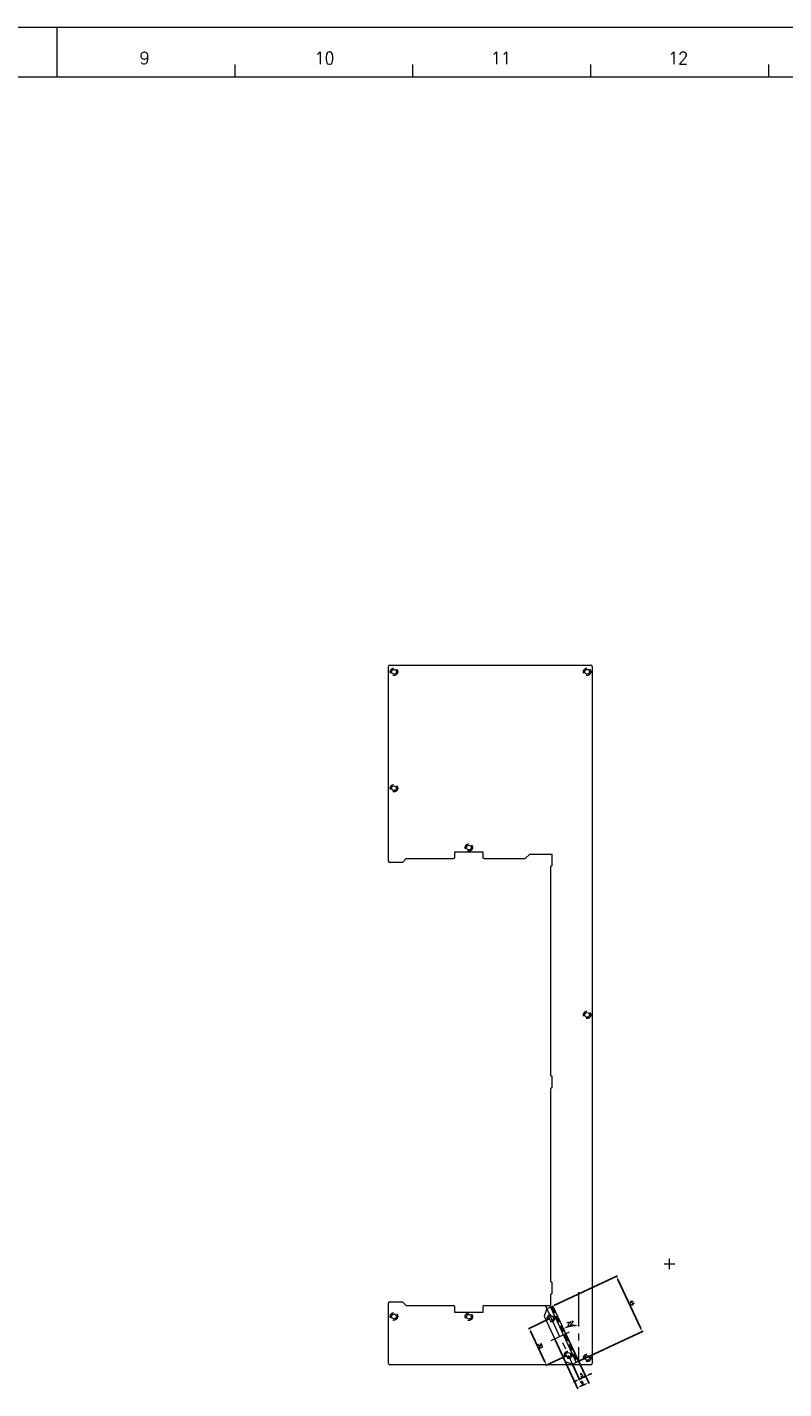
# Model space of a CAD drawing. Header units: millimetres. Extents: x 4497 to 11741, y 5958 to 12619.
# Tile 423 of 424: x 10607 to 11166, y 9312 to 10319. Entities that reach past the tile are written whole.
import ezdxf
from ezdxf.enums import TextEntityAlignment as Align

# ---------------------------------------------------------------- set-up
doc = ezdxf.new("R2010")
doc.units = ezdxf.units.MM
doc.header["$LTSCALE"] = 0.8
doc.header["$PDMODE"] = 3
doc.header["$PDSIZE"] = 0.3125
doc.linetypes.add('CENTER', pattern=[50.8, 31.75, -6.35, 6.35, -6.35])
doc.linetypes.add('HIDDEN', pattern=[9.525, 6.35, -3.175])
doc.layers.get('0').update_dxf_attribs({"linetype": 'CONTINUOUS', "lineweight": 0})
doc.layers.get('Defpoints').update_dxf_attribs({"linetype": 'CONTINUOUS', "lineweight": 0})
for name, color, linetype, lineweight in [('1', 2, 'CENTER', 0), ('2', 3, 'CONTINUOUS', 0), ('3', 5, 'HIDDEN', 0)]:
    doc.layers.add(name, color=color, linetype=linetype, lineweight=lineweight)
doc.styles.get("Standard").update_dxf_attribs({"font": 'romans.shx', "width": 0.8, "oblique": 5, "bigfont": 'whgtxt.shx'})
doc.dimstyles.get("Standard").update_dxf_attribs({"dimtxt": 2.5, "dimasz": 2.5, "dimexe": 0.8, "dimexo": 0.8, "dimgap": 0.8, "dimtad": 1, "dimdsep": 46, "dimtxsty": 'Standard', "dimcen": 0, "dimclrd": 3, "dimclre": 3, "dimclrt": 3, "dimazin": 0, "dimtp": 0.001, "dimtm": 0.001, "dimtfac": 1, "dimtmove": 0, "dimatfit": 3, "dimfxl": 0, "dimtolj": 1, "dimarcsym": 0})

# ---------------------------------------------------------------- blocks, each defined once
blk = doc.blocks.new('*D492')
at = {"layer": '2', "color": 3, "lineweight": -2}
for p, q in [((10996.4, 9373.1), (11043.4, 9395)), ((11043.7, 9392.4), (11060.6, 9356.1)), ((11015.4, 9332.3), (11062.4, 9354.2))]:
    blk.add_line(p, q, dxfattribs=at)
at = {"layer": '2', "color": 3}
for points in [[(11044.1, 9392.6), (11043.3, 9392.2), (11042.6, 9394.7)], [(11061, 9356.3), (11060.2, 9356), (11061.6, 9353.9)]]:
    blk.add_solid(points, dxfattribs=at)
at = {"layer": 'Defpoints', "color": 0}
for p in [(10995.6, 9372.7), (11061.6, 9353.9), (11014.7, 9332)]:
    blk.add_point(p, dxfattribs=at)
at = {"layer": '2', "color": 3, "insert": (11054, 9375.1), "char_height": 2.5, "attachment_point": 5, "rotation": 295}
blk.add_mtext('\\A1;45', dxfattribs=at)
blk = doc.blocks.new('*D493')
at = {"layer": '2', "color": 3, "lineweight": -2}
for p, q in [((10997.3, 9347.8), (11014.2, 9311.6)), ((11005.5, 9351.6), (11022.4, 9315.4)), ((11016.1, 9313.4), (11019.8, 9315.1))]:
    blk.add_line(p, q, dxfattribs=at)
at = {"layer": '2', "color": 3}
for points in [[(11019.6, 9315.4), (11019.9, 9314.7), (11022, 9316.1)], [(11016, 9313.8), (11016.3, 9313), (11013.9, 9312.3)]]:
    blk.add_solid(points, dxfattribs=at)
at = {"layer": 'Defpoints', "color": 0}
for p in [(10997, 9348.5), (11005.1, 9352.4), (11022, 9316.1)]:
    blk.add_point(p, dxfattribs=at)
at = {"layer": '2', "color": 3, "insert": (11017.1, 9316.1), "char_height": 2.5, "attachment_point": 5, "rotation": 25}
blk.add_mtext('\\A1;9', dxfattribs=at)
blk = doc.blocks.new('*D494')
at = {"layer": '2', "color": 3, "lineweight": -2}
for p, q in [((10993.5, 9363.5), (10977.5, 9356)), ((10979.2, 9354.1), (10989.8, 9331.4)), ((11006.2, 9336.3), (10990.1, 9328.8))]:
    blk.add_line(p, q, dxfattribs=at)
at = {"layer": '2', "color": 3}
for points in [[(10979.6, 9354.2), (10978.9, 9353.9), (10978.2, 9356.3)], [(10990.2, 9331.6), (10989.4, 9331.2), (10990.9, 9329.1)]]:
    blk.add_solid(points, dxfattribs=at)
at = {"layer": 'Defpoints', "color": 0}
for p in [(10994.3, 9363.8), (11007, 9336.6), (10990.9, 9329.1)]:
    blk.add_point(p, dxfattribs=at)
at = {"layer": '2', "color": 3, "insert": (10986.4, 9343.6), "char_height": 2.5, "attachment_point": 5, "rotation": 295}
blk.add_mtext('\\A1;30', dxfattribs=at)
blk = doc.blocks.new('*D495')
at = {"layer": '2', "color": 3, "lineweight": -2}
for p, q in [((11010.5, 9329.1), (11015.7, 9317.9)), ((11015, 9331.2), (11020.2, 9320)), ((11013.1, 9317.6), (11010.8, 9316.5)), ((11015.3, 9318.6), (11019.9, 9320.8)), ((11022.1, 9321.8), (11024.4, 9322.9))]:
    blk.add_line(p, q, dxfattribs=at)
at = {"layer": '2', "color": 3}
for points in [[(11012.9, 9318), (11013.3, 9317.2), (11015.3, 9318.6)], [(11022, 9322.2), (11022.3, 9321.4), (11019.9, 9320.8)]]:
    blk.add_solid(points, dxfattribs=at)
at = {"layer": 'Defpoints', "color": 0}
for p in [(11010.1, 9329.8), (11014.7, 9332), (11019.9, 9320.8)]:
    blk.add_point(p, dxfattribs=at)
at = {"layer": '2', "color": 3, "insert": (11016.7, 9321.6), "char_height": 2.5, "attachment_point": 5, "rotation": 25}
blk.add_mtext('\\A1;5', dxfattribs=at)
blk = doc.blocks.new('*D496')
at = {"layer": '2', "color": 3, "lineweight": -2}
blk.add_arc((11014.7, 9332), 26.6, 95.3943, 109.6057, dxfattribs=at)
at = {"layer": '2', "color": 3}
for points in [[(11005.9, 9356.6), (11005.6, 9357.4), (11003.4, 9356)], [(11012.1, 9358.8), (11012.2, 9358), (11014.7, 9358.5)]]:
    blk.add_solid(points, dxfattribs=at)
at = {"layer": 'Defpoints', "color": 0}
for p in [(11014.7, 9383), (10995.6, 9372.7), (11010.8, 9358.2), (11014.7, 9332), (11014.7, 9332)]:
    blk.add_point(p, dxfattribs=at)
at = {"layer": '2', "color": 3, "insert": (11008.5, 9359.9), "char_height": 2.5, "attachment_point": 5, "rotation": 12.5}
blk.add_mtext('\\A1;25°', dxfattribs=at)

msp = doc.modelspace()

# ---------------------------------------------------------------- linework, layer by layer
for p, q in [((9530.295, 10318.607), (11718.436, 10318.607)), ((10628.966, 10281.801), (10628.966, 10318.607)), ((9576.303, 10281.801), (11681.629, 10281.801)), ((10760.549, 10281.801), (10760.549, 10291.002)), ((10892.132, 10281.801), (10892.132, 10291.002)), ((11023.715, 10281.801), (11023.715, 10291.002)), ((11155.298, 10281.801), (11155.298, 10291.002))]:
    msp.add_line(p, q)
at = {"linetype": 'Continuous'}
for p, q in [((10873.951, 9701.882), (10873.951, 9845.882)), ((10874.951, 9846.882), (11023.751, 9846.882)), ((11024.751, 9845.882), (11024.751, 9330.382)), ((10923.221, 9704.682), (10923.221, 9708.682)), ((10923.221, 9708.682), (10943.821, 9708.682)), ((10943.821, 9708.682), (10943.821, 9704.682)), ((10884.397, 9700.882), (10874.951, 9700.882)), ((10887.197, 9703.682), (10884.397, 9700.882)), ((10887.197, 9703.682), (10922.221, 9703.682)), ((10944.821, 9703.682), (10975.197, 9703.682)), ((10975.197, 9703.682), (10978.497, 9706.982)), ((10978.497, 9706.982), (10994.821, 9706.982)), ((10994.821, 9706.982), (10994.821, 9698.382)), ((10993.821, 9697.382), (10993.821, 9543.682)), ((10994.821, 9542.682), (10994.821, 9534.082)), ((10993.821, 9533.082), (10993.821, 9391.382)), ((10994.821, 9390.382), (10994.821, 9381.782)), ((10874.951, 9375.882), (10884.397, 9375.882)), ((10884.397, 9375.882), (10887.197, 9373.082)), ((10993.821, 9380.782), (10993.821, 9373.082)), ((10873.951, 9330.382), (10873.951, 9374.882)), ((10887.197, 9373.082), (10922.221, 9373.082)), ((10923.221, 9368.082), (10923.221, 9372.082)), ((10943.821, 9368.082), (10923.221, 9368.082)), ((10943.821, 9372.082), (10943.821, 9368.082)), ((10944.821, 9373.082), (10993.821, 9373.082)), ((10991.102, 9370.631), (10989.167, 9365.315)), ((10989.167, 9365.315), (11004.804, 9331.782)), ((10995.634, 9372.744), (10991.102, 9370.631)), ((10993.821, 9371.899), (11012.839, 9331.115)), ((10995.634, 9372.744), (11014.652, 9331.96)), ((11023.751, 9329.382), (10874.951, 9329.382)), ((11004.804, 9331.782), (11010.12, 9329.847)), ((11010.12, 9329.847), (11014.652, 9331.96))]:
    msp.add_line(p, q, dxfattribs=at)
for centre in [(10878.131, 9841.882), (11020.951, 9841.882), (10878.131, 9755.762), (10933.521, 9711.882), (11020.951, 9588.132), (10878.131, 9365.132), (10933.521, 9364.882), (10994.272, 9363.834), (11006.95, 9336.645), (11020.951, 9334.382)]:
    msp.add_circle(centre, 1.75, dxfattribs=at)
for centre, start, end in [((10874.951, 9845.882), 90, 180), ((11023.751, 9845.882), 0, 90), ((10874.951, 9701.882), 180, 270), ((10922.221, 9704.682), 270, 0), ((10944.821, 9704.682), 180, 270), ((10994.821, 9697.382), 90, 180), ((10994.821, 9543.682), 180, 270), ((10994.821, 9533.082), 90, 180), ((10994.821, 9391.382), 180, 270), ((10874.951, 9374.882), 90, 180), ((10994.821, 9380.782), 90, 180), ((10922.221, 9372.082), 0, 90), ((10944.821, 9372.082), 90, 180), ((10874.951, 9330.382), 180, 270), ((11023.751, 9330.382), 270, 0)]:
    msp.add_arc(centre, 1, start, end, dxfattribs=at)
at = {"layer": '1'}
for p, q in [((11081.895, 9400.051), (11081.895, 9408.051)), ((11077.895, 9404.051), (11085.895, 9404.051)), ((11014.652, 9382.96), (11014.652, 9331.96)), ((10989.834, 9373.35), (11011.388, 9327.128)), ((10994.267, 9347.281), (11007.862, 9353.62))]:
    msp.add_line(p, q, dxfattribs=at)
at = {"layer": '3'}
msp.add_line((10994.727, 9372.322), (11013.745, 9331.538), dxfattribs=at)
for centre in [(10878.131, 9841.882), (11020.951, 9841.882), (10878.131, 9755.762), (10933.521, 9711.882), (11020.951, 9588.132), (10878.131, 9365.132), (10933.521, 9364.882), (10994.272, 9363.834), (11006.95, 9336.645), (11020.951, 9334.382)]:
    msp.add_circle(centre, 2.75, dxfattribs=at)

# ---------------------------------------------------------------- texts
at = {"width": 0.933333}
for s, height, p in [('9', 9.202, (10693.619, 10295.783)), ('10', 9.2016, (10826.747, 10295.783)), ('11', 9.2016, (10957.186, 10295.783)), ('12', 9.2016, (11088.297, 10295.783))]:
    msp.add_text(s, height=height, dxfattribs=at).set_placement(p, align=Align.MIDDLE_CENTER)

# ---------------------------------------------------------------- dimensions: what is measured, and where the dimension line sits
at = {"layer": '2'}
for p1, p2, distance, picture, middle in [((10995.634, 9372.744), (11014.652, 9331.96), 51.854, '*D492', (11053.997, 9375.133)), ((10994.272, 9363.834), (11006.95, 9336.645), -17.755, '*D494', (10986.378, 9343.602)), ((10996.986, 9348.549), (11005.143, 9352.352), -39.975, '*D493', (11017.092, 9316.079)), ((11010.12, 9329.847), (11014.652, 9331.96), -12.36, '*D495', (11016.743, 9321.56))]:
    dim = msp.add_aligned_dim(p1=p1, p2=p2, distance=distance, dimstyle='Standard', override={"dimazin": 2}, dxfattribs=at)
    dim.commit()
    dim.dimension.update_dxf_attribs({"geometry": picture, "text_midpoint": middle})
dim = msp.add_angular_dim_2l(base=(11010.802, 9358.243), line1=((10995.634, 9372.744), (11014.652, 9331.96)), line2=((11014.652, 9382.96), (11014.652, 9331.96)), dimstyle='Standard', override={"dimazin": 2}, dxfattribs=at)
dim.commit()
dim.dimension.update_dxf_attribs({"geometry": '*D496', "text_midpoint": (11008.459, 9359.895)})

doc.saveas('drawing.dxf')
